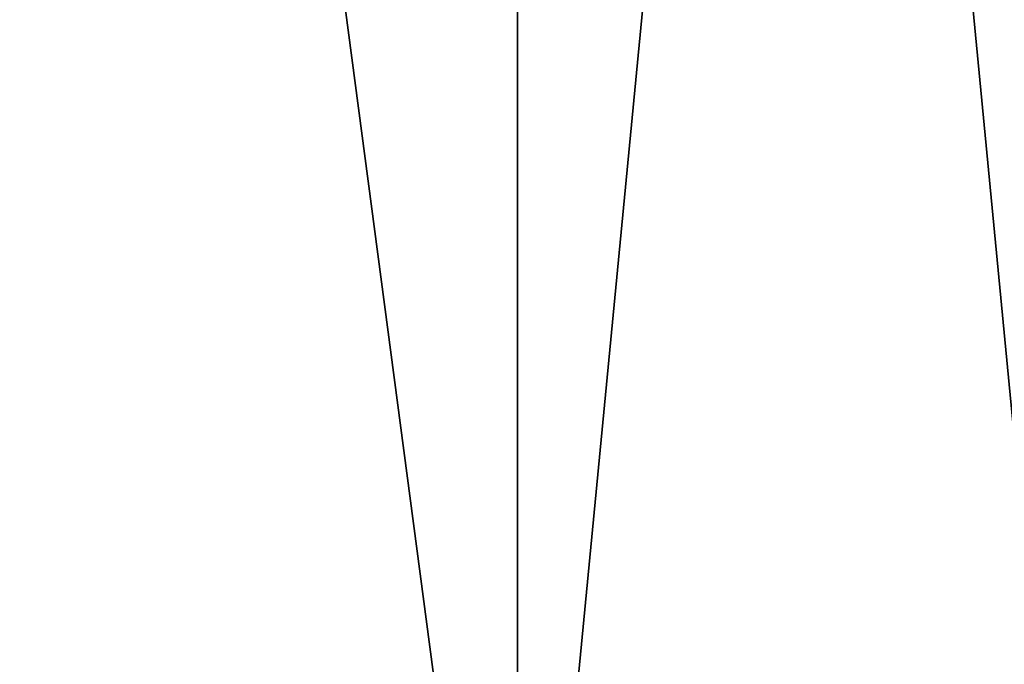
# Model space of a CAD drawing. Extents: x 0.04 to 8.7, y -7.15 to 0.
# Tile 461 of 464: x 8.22 to 8.53, y -1.69 to -1.49. Entities that reach past the tile are written whole.
import ezdxf

# ---------------------------------------------------------------- set-up
doc = ezdxf.new("R2010")
doc.units = 0
doc.header["$MEASUREMENT"] = 0
doc.layers.get('0').update_dxf_attribs({"linetype": 'CONTINUOUS'})

# ---------------------------------------------------------------- blocks, each defined once
blk = doc.blocks.new('ACE_M_STL')
at = {"color": 0}
for p, q in [((8.37507, -1.88976, 1.65729), (8.37507, 0, 1.65729)), ((8.37507, -1.88976, 1.65729), (8.37507, 0, 1.65729)), ((8.37507, -1.88976, -1.65729), (8.37507, 0, -1.65729)), ((8.37507, -1.88976, -1.65729), (8.37507, 0, -1.65729))]:
    blk.add_line(p, q, dxfattribs=at)
mesh = blk.add_polyface(dxfattribs=at)
corners = [(8.37507, 0, 1.65729), (8.12452, -1.88976, 2.16535), (8.37507, -1.88976, 1.65729), (8.12452, 0, 2.16535)]
mesh.append_faces([[corners[k] for k in face] for face in [(0, 1, 2), (1, 0, 3)]], dxfattribs={"vtx0": -1, "color": 0})
mesh = blk.add_polyface(dxfattribs=at)
corners = [(8.12452, 0, -2.16535), (8.37507, -1.88976, -1.65729), (8.12452, -1.88976, -2.16535), (8.37507, 0, -1.65729)]
mesh.append_faces([[corners[k] for k in face] for face in [(0, 1, 2), (1, 0, 3)]], dxfattribs={"vtx0": -1, "color": 0})
mesh = blk.add_polyface(dxfattribs=at)
corners = [(8.55716, 0, 1.12087), (8.37507, -1.88976, 1.65729), (8.55716, -1.88976, 1.12087), (8.37507, 0, 1.65729)]
mesh.append_faces([[corners[k] for k in face] for face in [(0, 1, 2), (1, 0, 3)]], dxfattribs={"vtx0": -1, "color": 0})
mesh = blk.add_polyface(dxfattribs=at)
corners = [(8.37507, 0, -1.65729), (8.55716, -1.88976, -1.12087), (8.37507, -1.88976, -1.65729), (8.55716, 0, -1.12087)]
mesh.append_faces([[corners[k] for k in face] for face in [(0, 1, 2), (1, 0, 3)]], dxfattribs={"vtx0": -1, "color": 0})

msp = doc.modelspace()

# ---------------------------------------------------------------- block references
at = {"color": 0}
msp.add_blockref('ACE_M_STL', (0, 0), dxfattribs=at)

doc.saveas('drawing.dxf')
